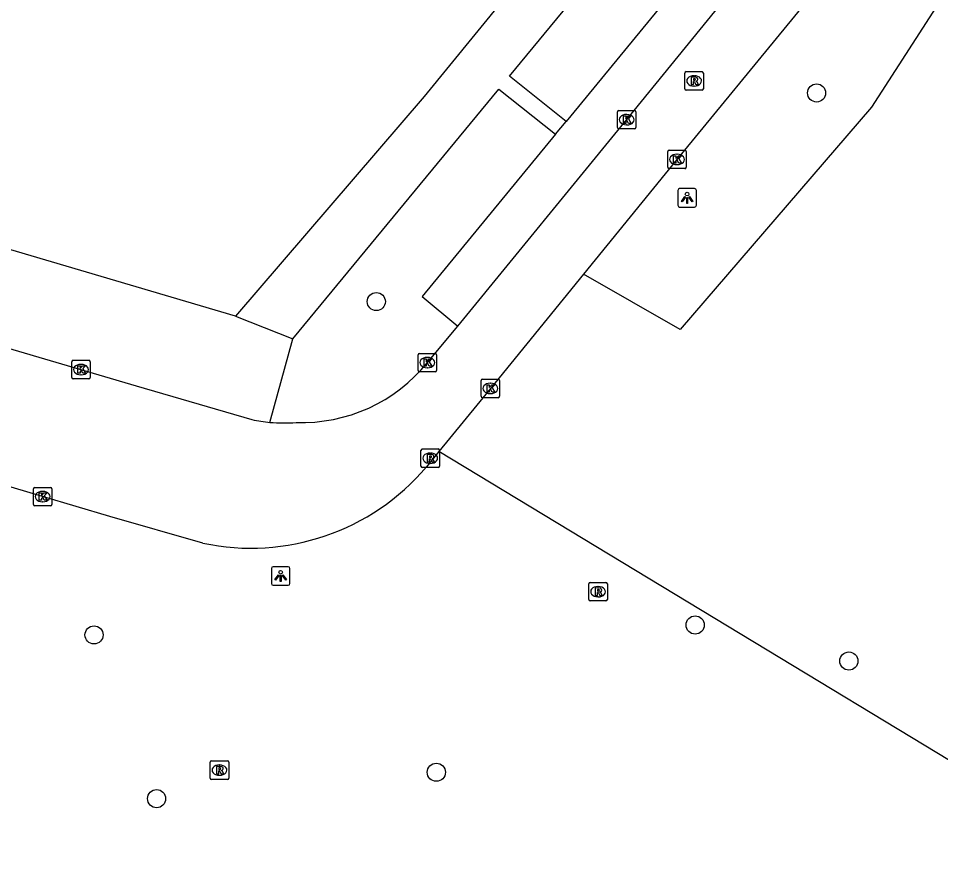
# Model space of a CAD drawing. Extents: x 160356 to 161355, y 381727 to 382845.
# Drawn here: x 160814.34 to 160864.16, y 381850.27 to 381896.03 of the extents above; entities that cross this region are included whole.
import ezdxf

# ---------------------------------------------------------------- set-up
doc = ezdxf.new("R2010")
doc.units = 0
for name, color, linetype in [('IMGEO_Berm_groen', 7, 'Continuous'), ('IMGEO_Boom', 7, 'Continuous'), ('IMGEO_Kolk', 7, 'Continuous'), ('IMGEO_Lichtpunt', 7, 'Continuous'), ('IMGEO_Parkeervlak_open', 7, 'Continuous'), ('IMGEO_Rijbaan_lokaal_open', 7, 'Continuous'), ('IMGEO_Rioolput', 7, 'Continuous'), ('IMGEO_Voetpad_open', 7, 'Continuous')]:
    doc.layers.add(name, color=color, linetype=linetype)

msp = doc.modelspace()

# ---------------------------------------------------------------- linework, layer by layer
at = {"layer": 'IMGEO_Berm_groen'}
for points in [[(160872.371, 381909.754), (160860.433, 381891.245), (160850.087, 381879.223), (160844.863, 381882.215)], [(160881.699, 381845.629), (160837.055, 381872.634)]]:
    msp.add_lwpolyline(points, dxfattribs=at)
at = {"layer": 'IMGEO_Boom'}
for centre in [(160857.457, 381892.006), (160833.672, 381880.737), (160850.899, 381863.266), (160818.42, 381862.73), (160859.202, 381861.32), (160836.915, 381855.31), (160821.798, 381853.885)]:
    msp.add_circle(centre, 0.489, dxfattribs=at)
at = {"layer": 'IMGEO_Kolk'}
for p, q in [((160846.7, 381890.138), (160846.7, 381890.99)), ((160846.775, 381891.064), (160847.627, 381891.064)), ((160847.701, 381890.99), (160847.701, 381890.138)), ((160847.188, 381890.844), (160847.213, 381890.844)), ((160847.627, 381890.064), (160846.775, 381890.064)), ((160847.211, 381890.284), (160847.186, 381890.284)), ((160849.416, 381887.991), (160849.416, 381888.843)), ((160849.491, 381888.917), (160850.343, 381888.917)), ((160849.904, 381888.697), (160849.929, 381888.697)), ((160850.417, 381888.843), (160850.417, 381887.991)), ((160849.927, 381888.137), (160849.902, 381888.137)), ((160850.343, 381887.917), (160849.491, 381887.917)), ((160817.219, 381876.638), (160817.219, 381877.49)), ((160817.294, 381877.564), (160818.146, 381877.564)), ((160818.22, 381877.49), (160818.22, 381876.638)), ((160835.928, 381877.014), (160835.928, 381877.866)), ((160836.003, 381877.94), (160836.855, 381877.94)), ((160836.416, 381877.72), (160836.441, 381877.72)), ((160836.929, 381877.866), (160836.929, 381877.014)), ((160817.707, 381877.344), (160817.732, 381877.344)), ((160836.439, 381877.16), (160836.414, 381877.16)), ((160818.146, 381876.564), (160817.294, 381876.564)), ((160817.73, 381876.784), (160817.705, 381876.784)), ((160836.855, 381876.94), (160836.003, 381876.94)), ((160839.409, 381876.545), (160840.261, 381876.545)), ((160839.334, 381875.619), (160839.334, 381876.471)), ((160839.822, 381876.325), (160839.847, 381876.325)), ((160840.335, 381876.471), (160840.335, 381875.619)), ((160840.261, 381875.545), (160839.409, 381875.545)), ((160839.845, 381875.765), (160839.82, 381875.765)), ((160815.142, 381869.776), (160815.142, 381870.628)), ((160815.217, 381870.702), (160816.069, 381870.702)), ((160816.143, 381870.628), (160816.143, 381869.776)), ((160815.63, 381870.482), (160815.655, 381870.482)), ((160816.069, 381869.702), (160815.217, 381869.702)), ((160815.653, 381869.922), (160815.628, 381869.922))]:
    msp.add_line(p, q, dxfattribs=at)
for points in [[(160846.7, 381890.138), (160846.7, 381890.99)], [(160846.775, 381891.064), (160847.627, 381891.064)], [(160847.701, 381890.99), (160847.701, 381890.138)], [(160847.021, 381890.764), (160847.144, 381890.764), (160847.144, 381890.613), (160847.274, 381890.764), (160847.438, 381890.764), (160847.292, 381890.613), (160847.445, 381890.364), (160847.293, 381890.364), (160847.208, 381890.528), (160847.144, 381890.461), (160847.144, 381890.364), (160847.021, 381890.364), (160847.021, 381890.764)], [(160847.627, 381890.064), (160846.775, 381890.064)], [(160849.416, 381887.991), (160849.416, 381888.843)], [(160849.491, 381888.917), (160850.343, 381888.917)], [(160849.737, 381888.617), (160849.86, 381888.617), (160849.86, 381888.466), (160849.99, 381888.617), (160850.154, 381888.617), (160850.008, 381888.466), (160850.161, 381888.217), (160850.009, 381888.217), (160849.924, 381888.381), (160849.86, 381888.314), (160849.86, 381888.217), (160849.737, 381888.217), (160849.737, 381888.617)], [(160850.417, 381888.843), (160850.417, 381887.991)], [(160850.343, 381887.917), (160849.491, 381887.917)], [(160817.219, 381876.638), (160817.219, 381877.49)], [(160817.294, 381877.564), (160818.146, 381877.564)], [(160818.22, 381877.49), (160818.22, 381876.638)], [(160835.928, 381877.014), (160835.928, 381877.866)], [(160836.003, 381877.94), (160836.855, 381877.94)], [(160836.249, 381877.64), (160836.372, 381877.64), (160836.372, 381877.489), (160836.502, 381877.64), (160836.666, 381877.64), (160836.52, 381877.489), (160836.673, 381877.24), (160836.521, 381877.24), (160836.436, 381877.404), (160836.372, 381877.337), (160836.372, 381877.24), (160836.249, 381877.24), (160836.249, 381877.64)], [(160836.929, 381877.866), (160836.929, 381877.014)], [(160817.54, 381877.264), (160817.663, 381877.264), (160817.663, 381877.113), (160817.793, 381877.264), (160817.957, 381877.264), (160817.811, 381877.113), (160817.964, 381876.864), (160817.812, 381876.864), (160817.727, 381877.028), (160817.663, 381876.961), (160817.663, 381876.864), (160817.54, 381876.864), (160817.54, 381877.264)], [(160818.146, 381876.564), (160817.294, 381876.564)], [(160836.855, 381876.94), (160836.003, 381876.94)], [(160839.409, 381876.545), (160840.261, 381876.545)], [(160839.334, 381875.619), (160839.334, 381876.471)], [(160839.655, 381876.245), (160839.778, 381876.245), (160839.778, 381876.094), (160839.908, 381876.245), (160840.072, 381876.245), (160839.926, 381876.094), (160840.079, 381875.845), (160839.927, 381875.845), (160839.842, 381876.009), (160839.778, 381875.942), (160839.778, 381875.845), (160839.655, 381875.845), (160839.655, 381876.245)], [(160840.335, 381876.471), (160840.335, 381875.619)], [(160840.261, 381875.545), (160839.409, 381875.545)], [(160815.142, 381869.776), (160815.142, 381870.628)], [(160815.217, 381870.702), (160816.069, 381870.702)], [(160816.143, 381870.628), (160816.143, 381869.776)], [(160815.463, 381870.402), (160815.586, 381870.402), (160815.586, 381870.251), (160815.716, 381870.402), (160815.88, 381870.402), (160815.734, 381870.251), (160815.887, 381870.002), (160815.735, 381870.002), (160815.65, 381870.166), (160815.586, 381870.099), (160815.586, 381870.002), (160815.463, 381870.002), (160815.463, 381870.402)], [(160816.069, 381869.702), (160815.217, 381869.702)]]:
    msp.add_lwpolyline(points, dxfattribs=at)
for centre, start, end in [((160846.777, 381890.988), 91.552, 178.448), ((160846.777, 381890.988), 91.552, 178.448), ((160847.625, 381890.988), 1.552, 88.448), ((160847.625, 381890.988), 1.552, 88.448), ((160846.777, 381890.14), 181.552, 268.448), ((160846.777, 381890.14), 181.552, 268.448), ((160847.625, 381890.14), 271.552, 358.448), ((160847.625, 381890.14), 271.552, 358.448), ((160849.493, 381888.841), 91.552, 178.448), ((160849.493, 381888.841), 91.552, 178.448), ((160850.341, 381888.841), 1.552, 88.448), ((160850.341, 381888.841), 1.552, 88.448), ((160849.493, 381887.993), 181.552, 268.448), ((160849.493, 381887.993), 181.552, 268.448), ((160850.341, 381887.993), 271.552, 358.448), ((160850.341, 381887.993), 271.552, 358.448), ((160817.296, 381877.488), 91.552, 178.448), ((160817.296, 381877.488), 91.552, 178.448), ((160818.144, 381877.488), 1.552, 88.448), ((160818.144, 381877.488), 1.552, 88.448), ((160836.005, 381877.864), 91.552, 178.448), ((160836.005, 381877.864), 91.552, 178.448), ((160836.853, 381877.864), 1.552, 88.448), ((160836.853, 381877.864), 1.552, 88.448), ((160836.005, 381877.016), 181.552, 268.448), ((160836.005, 381877.016), 181.552, 268.448), ((160836.853, 381877.016), 271.552, 358.448), ((160836.853, 381877.016), 271.552, 358.448), ((160817.296, 381876.64), 181.552, 268.448), ((160817.296, 381876.64), 181.552, 268.448), ((160818.144, 381876.64), 271.552, 358.448), ((160818.144, 381876.64), 271.552, 358.448), ((160839.411, 381876.469), 91.552, 178.448), ((160839.411, 381876.469), 91.552, 178.448), ((160840.259, 381876.469), 1.552, 88.448), ((160840.259, 381876.469), 1.552, 88.448), ((160839.411, 381875.621), 181.552, 268.448), ((160839.411, 381875.621), 181.552, 268.448), ((160840.259, 381875.621), 271.552, 358.448), ((160840.259, 381875.621), 271.552, 358.448), ((160815.219, 381870.626), 91.552, 178.448), ((160815.219, 381870.626), 91.552, 178.448), ((160816.067, 381870.626), 1.552, 88.448), ((160816.067, 381870.626), 1.552, 88.448), ((160815.219, 381869.778), 181.552, 268.448), ((160815.219, 381869.778), 181.552, 268.448), ((160816.067, 381869.778), 271.552, 358.448), ((160816.067, 381869.778), 271.552, 358.448)]:
    msp.add_arc(centre, 0.0765, start, end, dxfattribs=at)
for centre, major_axis, ratio, start_param, end_param in [((160847.187, 381890.564), (-0.387, 0.002), 0.722429, 4.712389, 7.853982), ((160847.212, 381890.564), (-0.39, 0.002), 0.717154, 1.570796, 4.712389), ((160849.903, 381888.417), (-0.387, 0.002), 0.722429, 4.712389, 7.853982), ((160849.928, 381888.417), (-0.39, 0.002), 0.717154, 1.570796, 4.712389), ((160836.415, 381877.44), (-0.387, 0.002), 0.722429, 4.712389, 7.853982), ((160836.44, 381877.44), (-0.39, 0.002), 0.717154, 1.570796, 4.712389), ((160817.706, 381877.064), (-0.387, 0.002), 0.722429, 4.712389, 7.853982), ((160817.731, 381877.064), (-0.39, 0.002), 0.717154, 1.570796, 4.712389), ((160839.821, 381876.045), (-0.387, 0.002), 0.722429, 4.712389, 7.853982), ((160839.846, 381876.045), (-0.39, 0.002), 0.717154, 1.570796, 4.712389), ((160815.629, 381870.202), (-0.387, 0.002), 0.722429, 4.712389, 7.853982), ((160815.654, 381870.202), (-0.39, 0.002), 0.717154, 1.570796, 4.712389)]:
    msp.add_ellipse(centre, major_axis=major_axis, ratio=ratio, start_param=start_param, end_param=end_param, dxfattribs=at)
at = {"layer": 'IMGEO_Lichtpunt'}
for p, q in [((160849.967, 381886.745), (160849.967, 381885.938)), ((160849.967, 381886.745), (160849.967, 381885.938)), ((160850.869, 381886.84), (160850.061, 381886.84)), ((160850.869, 381886.84), (160850.061, 381886.84)), ((160850.963, 381885.938), (160850.963, 381886.745)), ((160850.963, 381885.938), (160850.963, 381886.745)), ((160850.061, 381885.844), (160850.869, 381885.844)), ((160850.061, 381885.844), (160850.869, 381885.844)), ((160828.005, 381866.315), (160828.005, 381865.508)), ((160828.005, 381866.315), (160828.005, 381865.508)), ((160828.907, 381866.41), (160828.099, 381866.41)), ((160828.907, 381866.41), (160828.099, 381866.41)), ((160829.001, 381865.508), (160829.001, 381866.315)), ((160829.001, 381865.508), (160829.001, 381866.315)), ((160828.099, 381865.414), (160828.907, 381865.414)), ((160828.099, 381865.414), (160828.907, 381865.414))]:
    msp.add_line(p, q, dxfattribs=at)
for points in [[(160850.341, 381886.409), (160850.38, 381886.381), (160850.192, 381886.119), (160850.154, 381886.146), (160850.341, 381886.409)], [(160850.443, 381886.361), (160850.49, 381886.361), (160850.49, 381886.039), (160850.443, 381886.039), (160850.443, 381886.361)], [(160850.553, 381886.381), (160850.591, 381886.408), (160850.778, 381886.146), (160850.739, 381886.118), (160850.553, 381886.381)], [(160828.379, 381865.979), (160828.418, 381865.951), (160828.23, 381865.689), (160828.192, 381865.716), (160828.379, 381865.979)], [(160828.481, 381865.931), (160828.528, 381865.931), (160828.528, 381865.609), (160828.481, 381865.609), (160828.481, 381865.931)], [(160828.591, 381865.951), (160828.629, 381865.978), (160828.816, 381865.716), (160828.777, 381865.688), (160828.591, 381865.951)]]:
    msp.add_lwpolyline(points, dxfattribs=at)
for centre in [(160850.466, 381886.543), (160828.504, 381866.113)]:
    msp.add_circle(centre, 0.0994, dxfattribs=at)
for centre, start, end in [((160850.061, 381886.745), 90, 180), ((160850.061, 381886.745), 90, 180), ((160850.869, 381886.745), 0, 90), ((160850.869, 381886.745), 0, 90), ((160850.061, 381885.938), 180, 270), ((160850.061, 381885.938), 180, 270), ((160850.869, 381885.938), 270, 0), ((160850.869, 381885.938), 270, 360), ((160828.099, 381866.315), 90, 180), ((160828.099, 381866.315), 90, 180), ((160828.907, 381866.315), 0, 90), ((160828.907, 381866.315), 0, 90), ((160828.099, 381865.508), 180, 270), ((160828.099, 381865.508), 180, 270), ((160828.907, 381865.508), 270, 0), ((160828.907, 381865.508), 270, 360)]:
    msp.add_arc(centre, 0.0946, start, end, dxfattribs=at)
at = {"layer": 'IMGEO_Parkeervlak_open'}
for points in [[(160851.219, 381899.358), (160843.921, 381890.472)], [(160843.351, 381889.779), (160836.145, 381881.005), (160838.083, 381879.405)]]:
    msp.add_lwpolyline(points, dxfattribs=at)
at = {"layer": 'IMGEO_Rijbaan_lokaal_open'}
for points in [[(160679.993, 381917.834), (160691.804, 381914.329), (160703.301, 381910.962), (160713.383, 381907.976), (160724.219, 381904.806), (160729.348, 381903.194), (160740.094, 381899.948), (160744.941, 381898.519), (160820.691, 381876.187), (160826.955, 381874.36)], [(160824.304, 381867.688), (160819.275, 381869.125), (160815.643, 381870.203), (160710.934, 381901.384), (160677.174, 381911.473)], [(160838.083, 381879.405), (160847.201, 381890.564), (160858.861, 381904.885)], [(160863.422, 381904.83), (160862.631, 381903.924), (160849.917, 381888.417), (160844.863, 381882.215)], [(160844.863, 381882.215), (160839.835, 381876.045), (160837.055, 381872.634)], [(160836.429, 381877.44), (160838.083, 381879.405)], [(160837.055, 381872.634), (160836.382, 381871.808)]]:
    msp.add_lwpolyline(points, dxfattribs=at)
for centre, radius, start, end in [((160829.644, 381882.927), 8.726, 267.9867, 321.0399), ((160828.642, 381882.174), 7.994, 257.8167, 264.8681), ((160828.666, 381882.21), 8.032, 264.7207, 274.7916), ((160826.897, 381879.851), 12.436, 257.9663, 319.7044)]:
    msp.add_arc(centre, radius, start, end, dxfattribs=at)
at = {"layer": 'IMGEO_Rioolput'}
for p, q in [((160850.343, 381892.232), (160850.343, 381893.084)), ((160850.418, 381893.158), (160851.27, 381893.158)), ((160850.831, 381892.938), (160850.856, 381892.938)), ((160851.344, 381893.084), (160851.344, 381892.232)), ((160851.27, 381892.158), (160850.418, 381892.158)), ((160850.854, 381892.378), (160850.829, 381892.378)), ((160836.083, 381871.848), (160836.083, 381872.7)), ((160836.158, 381872.774), (160837.01, 381872.774)), ((160836.571, 381872.554), (160836.596, 381872.554)), ((160837.084, 381872.7), (160837.084, 381871.848)), ((160836.594, 381871.994), (160836.569, 381871.994)), ((160837.01, 381871.774), (160836.158, 381871.774)), ((160845.228, 381865.566), (160846.08, 381865.566)), ((160845.153, 381864.64), (160845.153, 381865.492)), ((160845.641, 381865.346), (160845.666, 381865.346)), ((160846.154, 381865.492), (160846.154, 381864.64)), ((160846.08, 381864.566), (160845.228, 381864.566)), ((160845.664, 381864.786), (160845.639, 381864.786)), ((160824.698, 381854.999), (160824.698, 381855.851)), ((160824.773, 381855.925), (160825.625, 381855.925)), ((160825.186, 381855.705), (160825.211, 381855.705)), ((160825.699, 381855.851), (160825.699, 381854.999)), ((160825.209, 381855.145), (160825.184, 381855.145)), ((160825.625, 381854.925), (160824.773, 381854.925))]:
    msp.add_line(p, q, dxfattribs=at)
for points in [[(160850.343, 381892.232), (160850.343, 381893.084)], [(160850.418, 381893.158), (160851.27, 381893.158)], [(160851.344, 381893.084), (160851.344, 381892.232)], [(160850.932, 381892.856), (160850.68, 381892.858), (160850.68, 381892.458)], [(160850.68, 381892.458), (160850.804, 381892.458), (160850.804, 381892.62), (160850.815, 381892.62)], [(160850.858, 381892.777), (160850.804, 381892.777), (160850.804, 381892.696)], [(160850.804, 381892.696), (160850.856, 381892.696)], [(160850.862, 381892.591), (160850.933, 381892.458), (160851.073, 381892.458), (160851.008, 381892.584)], [(160851.27, 381892.158), (160850.418, 381892.158)], [(160836.083, 381871.848), (160836.083, 381872.7)], [(160836.158, 381872.774), (160837.01, 381872.774)], [(160837.084, 381872.7), (160837.084, 381871.848)], [(160836.672, 381872.472), (160836.42, 381872.474), (160836.42, 381872.074)], [(160836.42, 381872.074), (160836.544, 381872.074), (160836.544, 381872.236), (160836.555, 381872.236)], [(160836.598, 381872.393), (160836.544, 381872.393), (160836.544, 381872.312)], [(160836.544, 381872.312), (160836.596, 381872.312)], [(160836.602, 381872.207), (160836.673, 381872.074), (160836.813, 381872.074), (160836.748, 381872.2)], [(160837.01, 381871.774), (160836.158, 381871.774)], [(160845.228, 381865.566), (160846.08, 381865.566)], [(160845.153, 381864.64), (160845.153, 381865.492)], [(160845.742, 381865.264), (160845.49, 381865.266), (160845.49, 381864.866)], [(160845.49, 381864.866), (160845.614, 381864.866), (160845.614, 381865.028), (160845.625, 381865.028)], [(160845.668, 381865.185), (160845.614, 381865.185), (160845.614, 381865.104)], [(160845.614, 381865.104), (160845.666, 381865.104)], [(160846.154, 381865.492), (160846.154, 381864.64)], [(160846.08, 381864.566), (160845.228, 381864.566)], [(160845.672, 381864.999), (160845.743, 381864.866), (160845.883, 381864.866), (160845.818, 381864.992)], [(160824.698, 381854.999), (160824.698, 381855.851)], [(160824.773, 381855.925), (160825.625, 381855.925)], [(160825.287, 381855.623), (160825.035, 381855.625), (160825.035, 381855.225)], [(160825.699, 381855.851), (160825.699, 381854.999)], [(160825.035, 381855.225), (160825.159, 381855.225), (160825.159, 381855.387), (160825.17, 381855.387)], [(160825.213, 381855.544), (160825.159, 381855.544), (160825.159, 381855.463)], [(160825.159, 381855.463), (160825.211, 381855.463)], [(160825.217, 381855.358), (160825.288, 381855.225), (160825.428, 381855.225), (160825.363, 381855.351)], [(160825.625, 381854.925), (160824.773, 381854.925)]]:
    msp.add_lwpolyline(points, dxfattribs=at)
for centre, radius, start, end in [((160850.42, 381893.082), 0.0765, 91.552, 178.448), ((160850.42, 381893.082), 0.0765, 91.552, 178.448), ((160851.268, 381893.082), 0.0765, 1.552, 88.448), ((160851.268, 381893.082), 0.0765, 1.552, 88.448), ((160850.814, 381892.567), 0.0533, 26.0293, 88.6989), ((160850.84, 381892.885), 0.19, 274.7715, 282.9687), ((160850.864, 381892.681), 0.0964, 77.0061, 93.1865), ((160850.878, 381892.738), 0.0378, 276.6634, 79.6772), ((160850.931, 381892.746), 0.109, 350.3612, 89.416), ((160850.929, 381892.746), 0.112, 277.5842, 350.9817), ((160850.913, 381892.531), 0.108, 29.5134, 73.7905), ((160850.42, 381892.234), 0.0765, 181.552, 268.448), ((160850.42, 381892.234), 0.0765, 181.552, 268.448), ((160851.268, 381892.234), 0.0765, 271.552, 358.448), ((160851.268, 381892.234), 0.0765, 271.552, 358.448), ((160836.16, 381872.698), 0.0765, 91.552, 178.448), ((160836.16, 381872.698), 0.0765, 91.552, 178.448), ((160837.008, 381872.698), 0.0765, 1.552, 88.448), ((160837.008, 381872.698), 0.0765, 1.552, 88.448), ((160836.554, 381872.183), 0.0533, 26.0293, 88.6989), ((160836.58, 381872.501), 0.19, 274.7715, 282.9687), ((160836.604, 381872.297), 0.0964, 77.0061, 93.1865), ((160836.618, 381872.354), 0.0378, 276.6634, 79.6772), ((160836.671, 381872.362), 0.109, 350.3612, 89.416), ((160836.669, 381872.362), 0.112, 277.5842, 350.9817), ((160836.653, 381872.147), 0.108, 29.5134, 73.7905), ((160836.16, 381871.85), 0.0765, 181.552, 268.448), ((160836.16, 381871.85), 0.0765, 181.552, 268.448), ((160837.008, 381871.85), 0.0765, 271.552, 358.448), ((160837.008, 381871.85), 0.0765, 271.552, 358.448), ((160845.23, 381865.49), 0.0765, 91.552, 178.448), ((160845.23, 381865.49), 0.0765, 91.552, 178.448), ((160846.078, 381865.49), 0.0765, 1.552, 88.448), ((160846.078, 381865.49), 0.0765, 1.552, 88.448), ((160845.624, 381864.975), 0.0533, 26.0293, 88.6989), ((160845.65, 381865.293), 0.19, 274.7715, 282.9687), ((160845.674, 381865.089), 0.0964, 77.0061, 93.1865), ((160845.688, 381865.146), 0.0378, 276.6634, 79.6772), ((160845.741, 381865.154), 0.109, 350.3612, 89.416), ((160845.739, 381865.154), 0.112, 277.5842, 350.9817), ((160845.723, 381864.939), 0.108, 29.5134, 73.7905), ((160845.23, 381864.642), 0.0765, 181.552, 268.448), ((160845.23, 381864.642), 0.0765, 181.552, 268.448), ((160846.078, 381864.642), 0.0765, 271.552, 358.448), ((160846.078, 381864.642), 0.0765, 271.552, 358.448), ((160824.775, 381855.849), 0.0765, 91.552, 178.448), ((160824.775, 381855.849), 0.0765, 91.552, 178.448), ((160825.286, 381855.513), 0.109, 350.3612, 89.416), ((160825.623, 381855.849), 0.0765, 1.552, 88.448), ((160825.623, 381855.849), 0.0765, 1.552, 88.448), ((160825.169, 381855.334), 0.0533, 26.0293, 88.6989), ((160825.195, 381855.652), 0.19, 274.7715, 282.9687), ((160825.219, 381855.448), 0.0964, 77.0061, 93.1865), ((160825.233, 381855.505), 0.0378, 276.6634, 79.6772), ((160825.284, 381855.513), 0.112, 277.5842, 350.9817), ((160825.268, 381855.298), 0.108, 29.5134, 73.7905), ((160824.775, 381855.001), 0.0765, 181.552, 268.448), ((160824.775, 381855.001), 0.0765, 181.552, 268.448), ((160825.623, 381855.001), 0.0765, 271.552, 358.448), ((160825.623, 381855.001), 0.0765, 271.552, 358.448)]:
    msp.add_arc(centre, radius, start, end, dxfattribs=at)
for centre, major_axis, ratio, start_param, end_param in [((160850.83, 381892.658), (-0.387, 0.002), 0.722429, 4.712389, 7.853982), ((160850.855, 381892.658), (-0.39, 0.002), 0.717154, 1.570796, 4.712389), ((160836.57, 381872.274), (-0.387, 0.002), 0.722429, 4.712389, 7.853982), ((160836.595, 381872.274), (-0.39, 0.002), 0.717154, 1.570796, 4.712389), ((160845.64, 381865.066), (-0.387, 0.002), 0.722429, 4.712389, 7.853982), ((160845.665, 381865.066), (-0.39, 0.002), 0.717154, 1.570796, 4.712389), ((160825.185, 381855.425), (-0.387, 0.002), 0.722429, 4.712389, 7.853982), ((160825.21, 381855.425), (-0.39, 0.002), 0.717154, 1.570796, 4.712389)]:
    msp.add_ellipse(centre, major_axis=major_axis, ratio=ratio, start_param=start_param, end_param=end_param, dxfattribs=at)
at = {"layer": 'IMGEO_Voetpad_open'}
for points in [[(160848.899, 381907.299), (160836.265, 381891.816), (160826.057, 381879.947)], [(160843.921, 381890.472), (160840.867, 381892.909), (160848.192, 381901.812), (160851.219, 381899.358)], [(160826.057, 381879.947), (160773.845, 381895.369)], [(160829.162, 381878.717), (160840.294, 381892.207), (160843.351, 381889.779)], [(160843.351, 381889.779), (160843.921, 381890.472)], [(160826.057, 381879.947), (160829.162, 381878.717)], [(160827.927, 381874.212), (160829.162, 381878.717)]]:
    msp.add_lwpolyline(points, dxfattribs=at)

doc.saveas('drawing.dxf')
